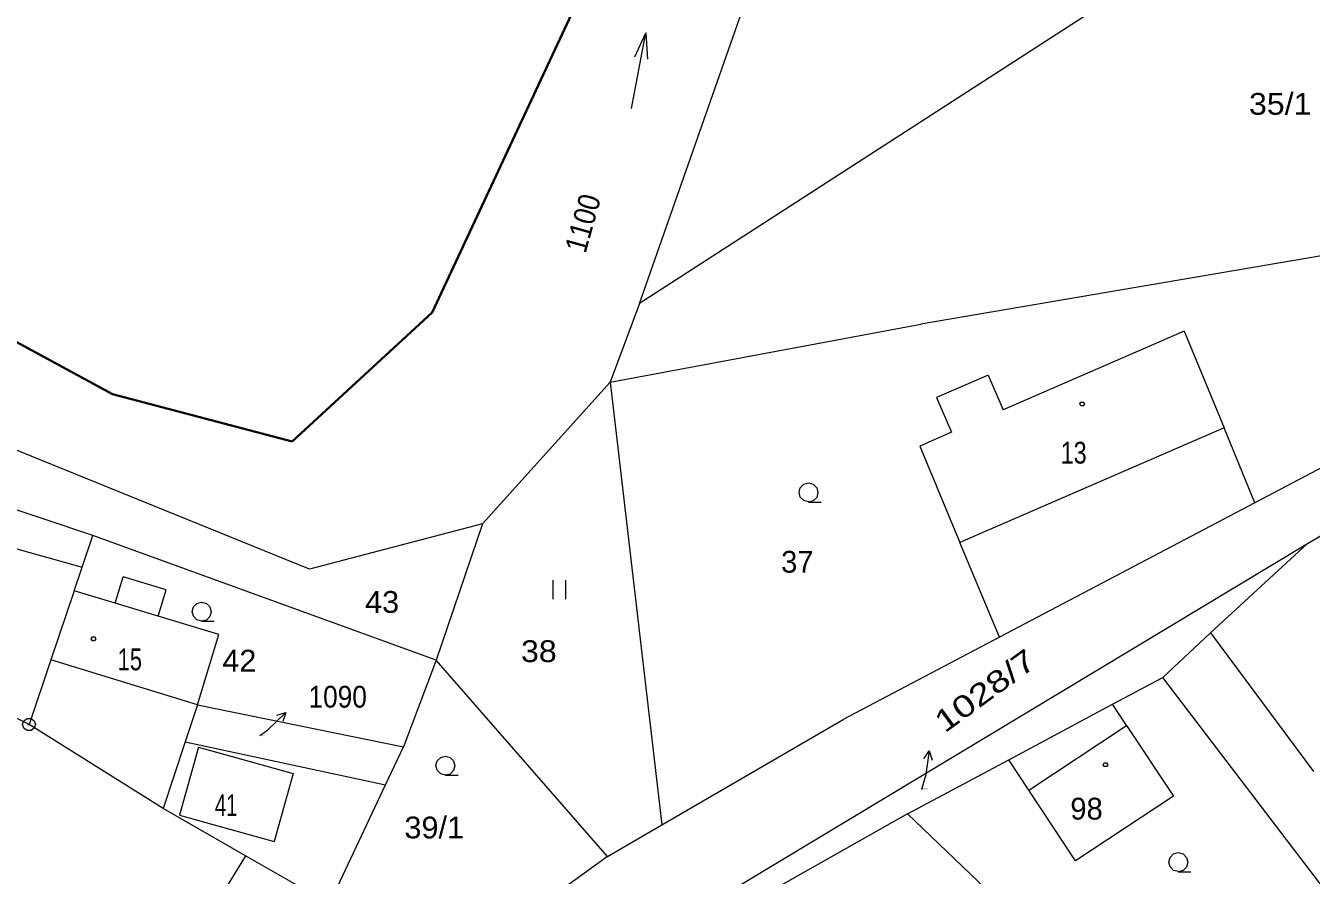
# Model space of a CAD drawing. Extents: x -687390 to -684106, y -954833 to -951648.
# Drawn here: x -686959.1 to -686858.8, y -952439.9 to -952373.7 of the extents above; entities that cross this region are included whole.
import ezdxf

# ---------------------------------------------------------------- set-up
doc = ezdxf.new("R2010")
doc.units = 0
doc.header["$LTSCALE"] = 0.68
for name, color, linetype, lineweight in [('1', 7, 'Continuous', 13), ('3', 7, 'Continuous', 13), ('4', 7, 'Continuous', 13), ('5', 7, 'Continuous', 13), ('7', 7, 'Continuous', 13), ('8', 7, 'Continuous', 13)]:
    doc.layers.add(name, color=color, linetype=linetype, lineweight=lineweight)
doc.layers.add('2', color=7, linetype='Continuous')

msp = doc.modelspace()

# ---------------------------------------------------------------- linework, layer by layer
at = {"layer": '1'}
for p, q in [((-686856.83, -952391.38), (-686889.27, -952396.93)), ((-686913.51, -952401.46), (-686889.27, -952396.93)), ((-686868.75, -952397.48), (-686882.86, -952403.61)), ((-686868.75, -952397.48), (-686865.63, -952405.01)), ((-686884.04, -952400.9), (-686888.07, -952402.65)), ((-686884.04, -952400.9), (-686882.86, -952403.61)), ((-686863.23, -952410.86), (-686865.63, -952405.01)), ((-686936.96, -952416.03), (-686961.85, -952405.92)), ((-686859.13, -952414.04), (-686844.57, -952405.39)), ((-686889.35, -952406.43), (-686886.23, -952413.96)), ((-686857.91, -952408.06), (-686863.23, -952410.86)), ((-686863.23, -952410.86), (-686883.16, -952421.34)), ((-686923.47, -952412.49), (-686936.96, -952416.03)), ((-686927.06, -952423.14), (-686953.83, -952413.41)), ((-686909.97, -952444.62), (-686859.13, -952414.04)), ((-686883.16, -952421.34), (-686886.23, -952413.96)), ((-686866.7, -952420.99), (-686859.13, -952414.04)), ((-686955.3, -952417.73), (-686954.68, -952415.87)), ((-686952.09, -952418.69), (-686951.47, -952416.63)), ((-686948.13, -952417.64), (-686951.47, -952416.63)), ((-686952.09, -952418.69), (-686955.3, -952417.73)), ((-686948.74, -952419.7), (-686948.13, -952417.64)), ((-686883.16, -952421.34), (-686895.33, -952427.75)), ((-686927.06, -952423.14), (-686929.63, -952429.89)), ((-686913.71, -952438.43), (-686927.06, -952423.14)), ((-686874.33, -952426.57), (-686870.41, -952424.48)), ((-686945.67, -952426.61), (-686946.64, -952429.51)), ((-686945.67, -952426.61), (-686929.63, -952429.89)), ((-686882.43, -952430.9), (-686874.33, -952426.57)), ((-686873.24, -952428.22), (-686874.33, -952426.57)), ((-686948.37, -952434.71), (-686958.81, -952428.15)), ((-686945.61, -952429.91), (-686947.09, -952435.23)), ((-686946.64, -952429.51), (-686931.02, -952432.85)), ((-686945.61, -952429.91), (-686938.23, -952431.96)), ((-686931.02, -952432.85), (-686929.63, -952429.89)), ((-686890.33, -952435.12), (-686882.43, -952430.9)), ((-686880.86, -952433.27), (-686882.43, -952430.9)), ((-686938.23, -952431.96), (-686939.7, -952437.27)), ((-686935.4, -952442.13), (-686931.02, -952432.85)), ((-686877.21, -952438.79), (-686880.86, -952433.27)), ((-686947.09, -952435.23), (-686939.7, -952437.27)), ((-686882.6, -952442.48), (-686890.33, -952435.12)), ((-686913.71, -952438.43), (-686909.48, -952435.97)), ((-686941.93, -952438.4), (-686949.2, -952450.15)), ((-686913.71, -952438.43), (-686919.41, -952442.55))]:
    msp.add_line(p, q, dxfattribs=at)
at = {"layer": '1', "lineweight": 35}
msp.add_line((-686952.3, -952402.38), (-686938.29, -952406.07), dxfattribs=at)
for points in [[(-686938.29, -952406.07), (-686927.39, -952396.02), (-686899.38, -952336.06), (-686889.03, -952322.89), (-686878.68, -952309.72), (-686870.68, -952298.15), (-686875.89, -952277.07), (-686895.7, -952234.39), (-686902.67, -952214.58)], [(-686979.52, -952385.17), (-686972.11, -952382.05), (-686964.06, -952396.03), (-686952.3, -952402.38)]]:
    msp.add_lwpolyline(points, dxfattribs=at)
at = {"layer": '1'}
for points in [[(-686854.46, -952336.7), (-686843.35, -952351.48), (-686911.22, -952395.33), (-686901.87, -952368.61)], [(-686911.22, -952395.33), (-686913.51, -952401.46), (-686923.47, -952412.49), (-686927.06, -952423.14)], [(-686913.51, -952401.46), (-686909.48, -952435.97), (-686895.33, -952427.75)], [(-686888.07, -952402.65), (-686886.89, -952405.36), (-686889.35, -952406.43)], [(-686976.83, -952409.66), (-686964.98, -952412.98), (-686954.68, -952415.87)], [(-686954.68, -952415.87), (-686953.83, -952413.41), (-686961.84, -952410.74)], [(-686955.3, -952417.73), (-686957.11, -952423.1), (-686958.81, -952428.15)], [(-686945.67, -952426.61), (-686944.03, -952421.13), (-686948.74, -952419.7)], [(-686958.81, -952428.15), (-686973.6, -952420.87), (-686974.05, -952420.64)], [(-686870.41, -952424.48), (-686866.7, -952420.99), (-686858.66, -952431.82)], [(-686867.96, -952456.42), (-686856.69, -952442.48), (-686870.41, -952424.48)], [(-686873.24, -952428.22), (-686869.59, -952433.73), (-686877.21, -952438.79)], [(-686935.4, -952442.13), (-686941.93, -952438.4), (-686948.37, -952434.71)], [(-686890.33, -952435.12), (-686909.39, -952445.9), (-686912.94, -952448.87)]]:
    msp.add_lwpolyline(points, dxfattribs=at)
at = {"layer": '3'}
for p, q in [((-686911.849, -952380.106), (-686910.711, -952374.214)), ((-686917.97, -952416.88), (-686917.97, -952418.38)), ((-686916.97, -952418.38), (-686916.97, -952416.88))]:
    msp.add_line(p, q, dxfattribs=at)
for points in [[(-686911.581, -952376.083), (-686910.711, -952374.214), (-686910.599, -952376.273)], [(-686898.03, -952410.79), (-686898.41, -952410.69), (-686898.68, -952410.42), (-686898.78, -952410.05), (-686898.68, -952409.68), (-686898.41, -952409.41), (-686898.04, -952409.31), (-686897.67, -952409.41), (-686897.4, -952409.68), (-686897.3, -952410.06), (-686897.4, -952410.44), (-686897.67, -952410.71), (-686898.05, -952410.81), (-686897.05, -952410.81)], [(-686945.35, -952420.08), (-686945.73, -952419.98), (-686946, -952419.71), (-686946.1, -952419.34), (-686946, -952418.97), (-686945.73, -952418.7), (-686945.36, -952418.6), (-686944.99, -952418.7), (-686944.72, -952418.97), (-686944.62, -952419.35), (-686944.72, -952419.73), (-686944.99, -952420), (-686945.37, -952420.1), (-686944.37, -952420.1)], [(-686926.34, -952432.09), (-686926.72, -952431.99), (-686926.99, -952431.72), (-686927.09, -952431.35), (-686926.99, -952430.98), (-686926.72, -952430.71), (-686926.35, -952430.61), (-686925.98, -952430.71), (-686925.71, -952430.98), (-686925.61, -952431.36), (-686925.71, -952431.74), (-686925.98, -952432.01), (-686926.36, -952432.11), (-686925.36, -952432.11)], [(-686869.2, -952439.62), (-686869.58, -952439.52), (-686869.85, -952439.25), (-686869.95, -952438.88), (-686869.85, -952438.51), (-686869.58, -952438.24), (-686869.21, -952438.14), (-686868.84, -952438.24), (-686868.57, -952438.51), (-686868.47, -952438.89), (-686868.57, -952439.27), (-686868.84, -952439.54), (-686869.22, -952439.64), (-686868.22, -952439.64)]]:
    msp.add_lwpolyline(points, dxfattribs=at)
at = {"layer": '4'}
for p, q in [((-686865.63, -952405.01), (-686886.23, -952413.96)), ((-686948.74, -952419.7), (-686952.09, -952418.69)), ((-686945.67, -952426.61), (-686957.11, -952423.1)), ((-686880.86, -952433.27), (-686873.24, -952428.22)), ((-686946.64, -952429.51), (-686948.37, -952434.71))]:
    msp.add_line(p, q, dxfattribs=at)
at = {"layer": '5'}
for points in [[(-686876.62, -952403), (-686876.53, -952403.15), (-686876.62, -952403.3), (-686876.8, -952403.3), (-686876.89, -952403.15), (-686876.8, -952403)], [(-686953.7, -952421.31), (-686953.61, -952421.46), (-686953.7, -952421.61), (-686953.88, -952421.61), (-686953.97, -952421.46), (-686953.88, -952421.31)], [(-686874.8, -952431.13), (-686874.71, -952431.28), (-686874.8, -952431.43), (-686874.98, -952431.43), (-686875.07, -952431.28), (-686874.98, -952431.13)]]:
    msp.add_lwpolyline(points, close=True, dxfattribs=at)
at = {"layer": '7'}
for p, q in [((-686938.788, -952427.2), (-686940.23, -952428.6)), ((-686940.81, -952429.01), (-686940.23, -952428.6)), ((-686888.621, -952430.212), (-686888.92, -952432.2)), ((-686889.21, -952433.19), (-686888.92, -952432.2))]:
    msp.add_line(p, q, dxfattribs=at)
for points in [[(-686939.502, -952427.426), (-686938.788, -952427.2), (-686939.035, -952427.907)], [(-686889.052, -952430.825), (-686888.621, -952430.212), (-686888.39, -952430.925)]]:
    msp.add_lwpolyline(points, dxfattribs=at)
at = {"layer": '8'}
msp.add_line((-686958.93, -952428.15), (-686958.69, -952428.15), dxfattribs=at)
msp.add_lwpolyline([(-686958.66, -952427.67), (-686958.41, -952427.85), (-686958.31, -952428.14), (-686958.41, -952428.43), (-686958.66, -952428.61), (-686958.97, -952428.61), (-686959.22, -952428.43), (-686959.32, -952428.14), (-686959.22, -952427.85), (-686958.97, -952427.67)], close=True, dxfattribs=at)

# ---------------------------------------------------------------- texts
at = {"layer": '2'}
for s, height, width, p in [('35/1', 1.7, 1.1, (-686863.695, -952380.6)), ('13', 1.7, 0.8, (-686878.375, -952407.8)), ('43', 1.7, 1.05, (-686932.615, -952419.44)), ('15', 1.7, 0.75, (-686951.905, -952423.92)), ('42', 1.7, 1.05, (-686943.745, -952424.02)), ('38', 1.7, 1.1, (-686920.455, -952423.28)), ('1090', 0.1, 0.9, (-686940.764, -952429.01)), ('1028/7', 0.1, 1.1, (-686889.164, -952433.19)), ('41', 1.7, 0.7, (-686944.335, -952435.29)), ('39/1', 1.7, 1.05, (-686929.545, -952437.03))]:
    msp.add_text(s, height=height, dxfattribs=dict(at, width=width)).set_placement(p)
at = {"layer": '2', "width": 0.9}
msp.add_text('1100', height=1.7, rotation=74.37, dxfattribs=at).set_placement((-686915.428, -952391.474))
at = {"layer": '2'}
for s, p in [('37', (-686900.175, -952416.31)), ('98', (-686877.625, -952435.56))]:
    msp.add_text(s, height=1.7, dxfattribs=at).set_placement(p)
at = {"layer": '7', "width": 1.3}
msp.add_text('1028/7', height=1.7, rotation=36.211, dxfattribs=at).set_placement((-686887.416, -952428.856))
at = {"layer": '7', "width": 0.9}
msp.add_text('1090', height=1.7, dxfattribs=at).set_placement((-686937.025, -952426.83))

doc.saveas('drawing.dxf')
